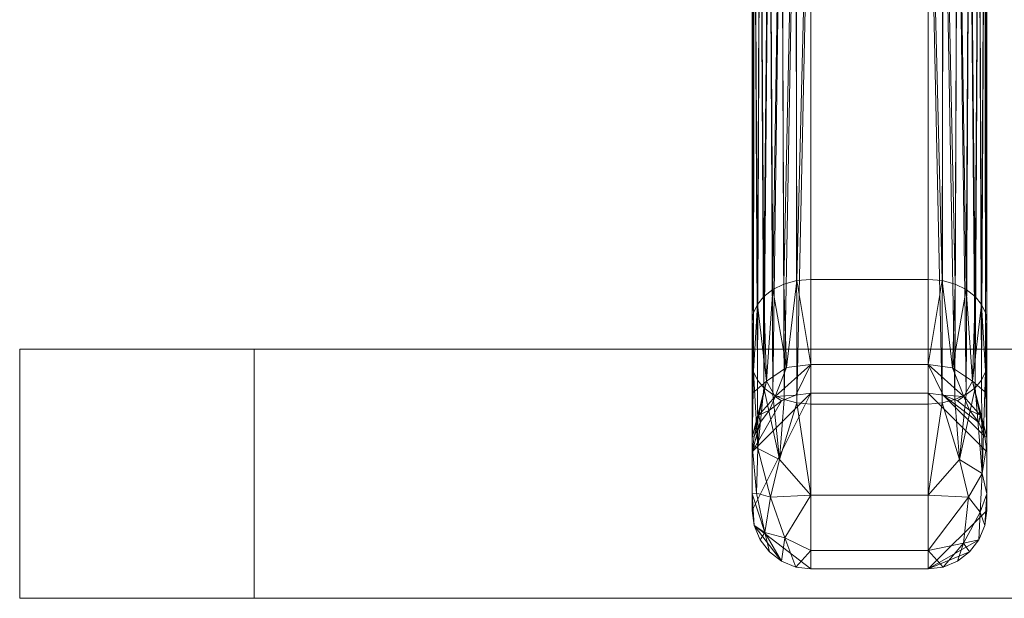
# Model space of a CAD drawing. Header units: inches. Extents: x 15 to 638, y -384 to 556.
# Tile 1000 of 1056: x 442.5 to 450.9, y 455.5 to 460.44. Entities that reach past the tile are written whole.
import ezdxf

# ---------------------------------------------------------------- set-up
doc = ezdxf.new("R2010")
doc.units = ezdxf.units.IN
doc.header["$MEASUREMENT"] = 0
doc.layers.add('A-GENM', color=13, linetype='Continuous', lineweight=9)
doc.layers.add('Q-SPCQ', color=2, linetype='Continuous', lineweight=9)

# ---------------------------------------------------------------- blocks, each defined once
blk = doc.blocks.new('Downspout - Downspout_4650-5603892-_3D_')
at = {"layer": 'Q-SPCQ'}
mesh = blk.add_polyface(dxfattribs=at)
corners = [(-1, 0.25, 114.0739), (-1, 0.1088, 116.1745), (-1, -0.3122, 118.2373), (-1, -1.0055, 120.2252), (-0.989, -0.9322, 120.3193), (-0.9558, -0.8615, 120.4104), (-0.9008, -0.7963, 120.4947), (-0.8246, -0.7397, 120.5682), (-0.7292, -0.6953, 120.6259), (-0.6189, -0.6667, 120.6632), (-0.5, -0.6568, 120.6762), (-0.5, 0.1196, 118.5485), (-0.5, 0.5916, 116.3333), (-0.5, 0.75, 114.0739), (-0.6294, 0.733, 114.0739), (-0.75, 0.683, 114.0739), (-0.8536, 0.6036, 114.0739), (-0.933, 0.5, 114.0739), (-0.983, 0.3794, 114.0739), (-0.8447, 0.1364, 117.9539), (-0.8008, 0.5305, 116.0266), (-0.769, -0.1831, 119.2523), (-0.9449, 0.2639, 116.6777), (-0.9597, -0.0641, 118.0703)]
mesh.append_faces([[corners[k] for k in face] for face in [(4, 2, 3), (14, 12, 13), (1, 18, 0)]], dxfattribs={"vtx0": -1})
mesh.append_faces([[corners[k] for k in face] for face in [(17, 20, 16), (7, 21, 6), (9, 21, 8), (18, 22, 17)]], dxfattribs={"vtx0": -1, "vtx1": -1})
mesh.append_faces([[corners[k] for k in face] for face in [(21, 19, 23), (21, 9, 11), (12, 20, 19), (11, 19, 21), (21, 23, 6), (1, 23, 22), (17, 22, 20), (20, 12, 14), (22, 23, 19), (1, 22, 18), (22, 19, 20), (23, 2, 4)]], dxfattribs={"vtx0": -1, "vtx1": -1, "vtx2": -1})
mesh.append_faces([[corners[k] for k in face] for face in [(23, 4, 5), (23, 1, 2), (20, 15, 16), (23, 5, 6)]], dxfattribs={"vtx0": -1, "vtx2": -1})
mesh.append_faces([[corners[k] for k in face] for face in [(7, 8, 21), (14, 15, 20), (11, 12, 19)]], dxfattribs={"vtx1": -1, "vtx2": -1})
mesh.append_faces([[corners[k] for k in face] for face in [(9, 10, 11)]], dxfattribs={"vtx2": -1})
mesh = blk.add_polyface(dxfattribs=at)
corners = [(-0.5, -0.75), (-0.6294, -0.733), (-0.75, -0.683), (-0.8536, -0.6036), (-0.933, -0.5), (-0.983, -0.3794), (-1, -0.25), (-1, 0.25), (-0.983, 0.3794), (-0.933, 0.5), (-0.8536, 0.6036), (-0.75, 0.683), (-0.6294, 0.733), (-0.5, 0.75), (0.5, 0.75), (0.6294, 0.733), (0.75, 0.683), (0.8536, 0.6036), (0.933, 0.5), (0.983, 0.3794), (1, 0.25), (1, -0.25), (0.983, -0.3794), (0.933, -0.5), (0.8536, -0.6036), (0.75, -0.683), (0.6294, -0.733), (0.5, -0.75)]
mesh.append_faces([[corners[k] for k in face] for face in [(5, 1, 4)]], dxfattribs={"vtx0": -1, "vtx1": -1})
mesh.append_faces([[corners[k] for k in face] for face in [(13, 9, 10), (27, 20, 21)]], dxfattribs={"vtx0": -1, "vtx2": -1})
mesh.append_faces([[corners[k] for k in face] for face in [(14, 19, 20, 27)]], dxfattribs={"vtx0": -1, "vtx2": -1, "vtx3": -1})
mesh.append_faces([[corners[k] for k in face] for face in [(13, 7, 8, 9), (21, 25, 26, 27)]], dxfattribs={"vtx0": -1, "vtx3": -1})
mesh.append_faces([[corners[k] for k in face] for face in [(18, 19, 16, 17)]], dxfattribs={"vtx1": -1})
mesh.append_faces([[corners[k] for k in face] for face in [(6, 7, 13, 0)]], dxfattribs={"vtx1": -1, "vtx2": -1, "vtx3": -1})
mesh.append_faces([[corners[k] for k in face] for face in [(5, 6, 0, 1), (27, 0, 13, 14)]], dxfattribs={"vtx1": -1, "vtx3": -1})
mesh.append_faces([[corners[k] for k in face] for face in [(11, 12, 13, 10), (21, 22, 23)]], dxfattribs={"vtx2": -1})
mesh.append_faces([[corners[k] for k in face] for face in [(14, 15, 16, 19), (23, 24, 25, 21)]], dxfattribs={"vtx2": -1, "vtx3": -1})
mesh.append_faces([[corners[k] for k in face] for face in [(1, 2, 3, 4)]], dxfattribs={"vtx3": -1})
mesh = blk.add_polyface(dxfattribs=at)
corners = [(-1, 0.25, 114.0739), (-0.983, 0.3794, 114.0739), (-0.933, 0.5, 114.0739), (-0.8536, 0.6036, 114.0739), (-0.75, 0.683, 114.0739), (-0.6294, 0.733, 114.0739), (-0.5, 0.75, 114.0739), (-0.5, 0.75), (-0.6294, 0.733), (-0.75, 0.683), (-0.8536, 0.6036), (-0.933, 0.5), (-0.983, 0.3794), (-1, 0.25)]
mesh.append_faces([[corners[k] for k in face] for face in [(7, 8, 5, 6)]], dxfattribs={"vtx1": -1})
mesh.append_faces([[corners[k] for k in face] for face in [(8, 9, 4, 5), (3, 4, 9, 10), (11, 12, 1, 2), (2, 3, 10, 11)]], dxfattribs={"vtx1": -1, "vtx3": -1})
mesh.append_faces([[corners[k] for k in face] for face in [(12, 13, 0, 1)]], dxfattribs={"vtx3": -1})
mesh = blk.add_polyface(dxfattribs=at)
corners = [(-0.5, 0.75, 114.0739), (-0.5, 0.5916, 116.3333), (-0.5, 0.1196, 118.5485), (-0.5, -0.6568, 120.6762), (0.5, -0.6568, 120.6762), (0.5, 0.1196, 118.5485), (0.5, 0.5916, 116.3333), (0.5, 0.75, 114.0739)]
mesh.append_faces([[corners[k] for k in face] for face in [(1, 6, 7, 0)]], dxfattribs={"vtx0": -1})
mesh.append_faces([[corners[k] for k in face] for face in [(1, 2, 5, 6)]], dxfattribs={"vtx1": -1, "vtx3": -1})
mesh.append_faces([[corners[k] for k in face] for face in [(3, 4, 5, 2)]], dxfattribs={"vtx2": -1})
mesh = blk.add_polyface(dxfattribs=at)
corners = [(0.5, 0.75, 114.0739), (0.5, 0.75), (-0.5, 0.75), (-0.5, 0.75, 114.0739)]
mesh.append_faces([[corners[k] for k in face] for face in [(0, 1, 2, 3)]])
mesh = blk.add_polyface(dxfattribs=at)
corners = [(0.5, 0.75, 114.0739), (0.5, 0.5916, 116.3333), (0.5, 0.1196, 118.5485), (0.5, -0.6568, 120.6762), (0.6188, -0.6667, 120.6632), (0.7292, -0.6953, 120.626), (0.8245, -0.7397, 120.5682), (0.9007, -0.7962, 120.4949), (0.9558, -0.8614, 120.4105), (0.9889, -0.9321, 120.3195), (1, -1.0055, 120.2252), (1, -0.3122, 118.2373), (1, 0.1088, 116.1745), (1, 0.25, 114.0739), (0.983, 0.3794, 114.0739), (0.933, 0.5, 114.0739), (0.8536, 0.6036, 114.0739), (0.75, 0.683, 114.0739), (0.6294, 0.733, 114.0739), (0.8446, 0.1362, 117.955), (0.8931, 0.4391, 116.0296), (0.7689, -0.1832, 119.2529), (0.7237, 0.4854, 116.6804), (0.9651, 0.1025, 117.299), (0.9519, -0.2783, 118.8766)]
mesh.append_faces([[corners[k] for k in face] for face in [(14, 12, 13)]], dxfattribs={"vtx0": -1})
mesh.append_faces([[corners[k] for k in face] for face in [(8, 24, 7), (16, 20, 15), (15, 20, 14), (12, 23, 11), (2, 22, 1), (6, 21, 5)]], dxfattribs={"vtx0": -1, "vtx1": -1})
mesh.append_faces([[corners[k] for k in face] for face in [(24, 11, 23), (11, 24, 9), (24, 21, 7), (23, 20, 19), (2, 19, 22), (24, 19, 21), (14, 20, 12), (20, 22, 19), (17, 22, 20), (4, 21, 2), (1, 22, 18), (23, 12, 20), (24, 23, 19), (19, 2, 21)]], dxfattribs={"vtx0": -1, "vtx1": -1, "vtx2": -1})
mesh.append_faces([[corners[k] for k in face] for face in [(21, 6, 7), (21, 4, 5), (22, 17, 18), (24, 8, 9)]], dxfattribs={"vtx0": -1, "vtx2": -1})
mesh.append_faces([[corners[k] for k in face] for face in [(3, 4, 2)]], dxfattribs={"vtx1": -1})
mesh.append_faces([[corners[k] for k in face] for face in [(16, 17, 20)]], dxfattribs={"vtx1": -1, "vtx2": -1})
mesh.append_faces([[corners[k] for k in face] for face in [(9, 10, 11), (18, 0, 1)]], dxfattribs={"vtx2": -1})
mesh = blk.add_polyface(dxfattribs=at)
corners = [(0.5, 0.75, 114.0739), (0.6294, 0.733, 114.0739), (0.75, 0.683, 114.0739), (0.8536, 0.6036, 114.0739), (0.933, 0.5, 114.0739), (0.983, 0.3794, 114.0739), (1, 0.25, 114.0739), (1, 0.25), (0.983, 0.3794), (0.933, 0.5), (0.8536, 0.6036), (0.75, 0.683), (0.6294, 0.733), (0.5, 0.75)]
mesh.append_faces([[corners[k] for k in face] for face in [(8, 9, 4, 5), (3, 4, 9, 10), (11, 12, 1, 2), (2, 3, 10, 11)]], dxfattribs={"vtx1": -1, "vtx3": -1})
mesh.append_faces([[corners[k] for k in face] for face in [(6, 7, 8, 5)]], dxfattribs={"vtx2": -1})
mesh.append_faces([[corners[k] for k in face] for face in [(12, 13, 0, 1)]], dxfattribs={"vtx3": -1})
mesh = blk.add_polyface(dxfattribs=at)
corners = [(-1, -8.3706, 150), (-1, -7.8706, 150), (-1, -7.8706, 122.8071), (-1, -7.6799, 122.0126), (-1, -7.1492, 121.3913), (-1, -6.3944, 121.0787), (-1, -1.0055, 120.2252), (-1, -0.3122, 118.2373), (-1, 0.1088, 116.1745), (-1, 0.25, 114.0739), (-1, 0.25), (-1, -0.25), (-1, -0.25, 114.0739), (-1, -0.3747, 116.0166), (-1, -0.7467, 117.9275), (-1, -1.36, 119.7751), (-1, -6.4726, 120.5848), (-1, -7.4431, 120.9868), (-1, -8.1254, 121.7856), (-1, -8.3706, 122.8071)]
mesh.append_faces([[corners[k] for k in face] for face in [(5, 17, 4), (6, 15, 5)]], dxfattribs={"vtx0": -1, "vtx1": -1})
mesh.append_faces([[corners[k] for k in face] for face in [(18, 3, 4, 17), (19, 2, 3, 18), (13, 8, 9, 12), (15, 6, 7, 14), (14, 7, 8, 13)]], dxfattribs={"vtx0": -1, "vtx2": -1})
mesh.append_faces([[corners[k] for k in face] for face in [(16, 17, 5, 15)]], dxfattribs={"vtx1": -1, "vtx2": -1})
mesh.append_faces([[corners[k] for k in face] for face in [(10, 11, 12, 9)]], dxfattribs={"vtx2": -1})
mesh.append_faces([[corners[k] for k in face] for face in [(19, 0, 1, 2)]], dxfattribs={"vtx3": -1})
mesh = blk.add_polyface(dxfattribs=at)
corners = [(1, -7.8706, 150), (1, -8.3706, 150), (1, -8.3706, 122.8071), (1, -8.1254, 121.7856), (1, -7.4431, 120.9868), (1, -6.4726, 120.5848), (1, -1.36, 119.7751), (1, -0.7467, 117.9275), (1, -0.3747, 116.0166), (1, -0.25, 114.0739), (1, -0.25), (1, 0.25), (1, 0.25, 114.0739), (1, 0.1088, 116.1745), (1, -0.3122, 118.2373), (1, -1.0055, 120.2252), (1, -6.3944, 121.0787), (1, -7.1492, 121.3913), (1, -7.6799, 122.0126), (1, -7.8706, 122.8071)]
mesh.append_faces([[corners[k] for k in face] for face in [(15, 6, 14)]], dxfattribs={"vtx0": -1, "vtx1": -1})
mesh.append_faces([[corners[k] for k in face] for face in [(16, 5, 6, 15), (7, 13, 14, 6), (13, 7, 8, 12)]], dxfattribs={"vtx0": -1, "vtx2": -1})
mesh.append_faces([[corners[k] for k in face] for face in [(8, 9, 12)]], dxfattribs={"vtx1": -1, "vtx2": -1})
mesh.append_faces([[corners[k] for k in face] for face in [(18, 19, 2, 3), (17, 18, 3, 4), (4, 5, 16, 17)]], dxfattribs={"vtx1": -1, "vtx3": -1})
mesh.append_faces([[corners[k] for k in face] for face in [(0, 1, 2, 19)]], dxfattribs={"vtx2": -1})
mesh.append_faces([[corners[k] for k in face] for face in [(9, 10, 11, 12)]], dxfattribs={"vtx3": -1})
mesh = blk.add_polyface(dxfattribs=at)
corners = [(-0.5, -0.75, 114.0739), (-0.5, -0.9947, 116.7444), (-0.5, -1.7205, 119.3259), (-0.6194, -1.71, 119.3389), (-0.73, -1.6798, 119.3762), (-0.8251, -1.6333, 119.4338), (-0.901, -1.5745, 119.5067), (-0.9559, -1.5073, 119.5905), (-0.9889, -1.4349, 119.6811), (-1, -1.36, 119.7751), (-1, -0.7467, 117.9275), (-1, -0.3747, 116.0166), (-1, -0.25, 114.0739), (-0.983, -0.3794, 114.0739), (-0.933, -0.5, 114.0739), (-0.8536, -0.6036, 114.0739), (-0.75, -0.683, 114.0739), (-0.6294, -0.733, 114.0739), (-0.88, -0.8509, 116.925), (-0.8044, -0.7212, 115.5571), (-0.9432, -0.5621, 115.6246), (-0.709, -0.967, 116.8449)]
mesh.append_faces([[corners[k] for k in face] for face in [(5, 21, 4), (7, 18, 6), (11, 18, 10), (14, 20, 13), (17, 19, 16), (6, 18, 5)]], dxfattribs={"vtx0": -1, "vtx1": -1})
mesh.append_faces([[corners[k] for k in face] for face in [(10, 18, 7), (21, 19, 1), (18, 21, 5), (13, 20, 11), (18, 11, 20), (19, 20, 15), (18, 20, 19), (19, 21, 18), (1, 19, 17), (3, 21, 1)]], dxfattribs={"vtx0": -1, "vtx1": -1, "vtx2": -1})
mesh.append_faces([[corners[k] for k in face] for face in [(10, 7, 8), (20, 14, 15)]], dxfattribs={"vtx0": -1, "vtx2": -1})
mesh.append_faces([[corners[k] for k in face] for face in [(3, 4, 21), (15, 16, 19)]], dxfattribs={"vtx1": -1, "vtx2": -1})
mesh.append_faces([[corners[k] for k in face] for face in [(8, 9, 10), (1, 2, 3), (11, 12, 13), (17, 0, 1)]], dxfattribs={"vtx2": -1})
mesh = blk.add_polyface(dxfattribs=at)
corners = [(-0.5, -0.75, 114.0739), (-0.6294, -0.733, 114.0739), (-0.75, -0.683, 114.0739), (-0.8536, -0.6036, 114.0739), (-0.933, -0.5, 114.0739), (-0.983, -0.3794, 114.0739), (-1, -0.25, 114.0739), (-1, -0.25), (-0.983, -0.3794), (-0.933, -0.5), (-0.8536, -0.6036), (-0.75, -0.683), (-0.6294, -0.733), (-0.5, -0.75)]
mesh.append_faces([[corners[k] for k in face] for face in [(7, 8, 5, 6)]], dxfattribs={"vtx1": -1})
mesh.append_faces([[corners[k] for k in face] for face in [(8, 9, 4, 5), (3, 4, 9, 10), (11, 12, 1, 2), (2, 3, 10, 11)]], dxfattribs={"vtx1": -1, "vtx3": -1})
mesh.append_faces([[corners[k] for k in face] for face in [(12, 13, 0, 1)]], dxfattribs={"vtx3": -1})
mesh = blk.add_polyface(dxfattribs=at)
corners = [(1, -0.25, 114.0739), (1, -0.3747, 116.0166), (1, -0.7467, 117.9275), (1, -1.36, 119.7751), (0.989, -1.4348, 119.6812), (0.9559, -1.5072, 119.5906), (0.9011, -1.5744, 119.5068), (0.8252, -1.6332, 119.4338), (0.73, -1.6798, 119.3763), (0.6194, -1.71, 119.3389), (0.5, -1.7205, 119.3259), (0.5, -0.9947, 116.7444), (0.5, -0.75, 114.0739), (0.6294, -0.733, 114.0739), (0.75, -0.683, 114.0739), (0.8536, -0.6036, 114.0739), (0.933, -0.5, 114.0739), (0.983, -0.3794, 114.0739), (0.8801, -0.8511, 116.9266), (0.8044, -0.7213, 115.5582), (0.9432, -0.562, 115.6253), (0.7091, -0.9673, 116.8469)]
mesh.append_faces([[corners[k] for k in face] for face in [(17, 20, 16), (6, 18, 5), (5, 2, 4), (9, 21, 8)]], dxfattribs={"vtx0": -1, "vtx1": -1})
mesh.append_faces([[corners[k] for k in face] for face in [(2, 5, 18), (21, 19, 18), (21, 9, 11), (21, 11, 19), (7, 21, 18), (20, 17, 1), (18, 19, 20), (13, 19, 11), (1, 18, 20), (15, 20, 19)]], dxfattribs={"vtx0": -1, "vtx1": -1, "vtx2": -1})
mesh.append_faces([[corners[k] for k in face] for face in [(20, 15, 16), (19, 13, 14), (18, 1, 2)]], dxfattribs={"vtx0": -1, "vtx2": -1})
mesh.append_faces([[corners[k] for k in face] for face in [(3, 4, 2), (12, 13, 11)]], dxfattribs={"vtx1": -1})
mesh.append_faces([[corners[k] for k in face] for face in [(7, 8, 21), (6, 7, 18), (14, 15, 19)]], dxfattribs={"vtx1": -1, "vtx2": -1})
mesh.append_faces([[corners[k] for k in face] for face in [(9, 10, 11), (17, 0, 1)]], dxfattribs={"vtx2": -1})
mesh = blk.add_polyface(dxfattribs=at)
corners = [(1, -0.25, 114.0739), (0.983, -0.3794, 114.0739), (0.933, -0.5, 114.0739), (0.8536, -0.6036, 114.0739), (0.75, -0.683, 114.0739), (0.6294, -0.733, 114.0739), (0.5, -0.75, 114.0739), (0.5, -0.75), (0.6294, -0.733), (0.75, -0.683), (0.8536, -0.6036), (0.933, -0.5), (0.983, -0.3794), (1, -0.25)]
mesh.append_faces([[corners[k] for k in face] for face in [(7, 8, 5, 6)]], dxfattribs={"vtx1": -1})
mesh.append_faces([[corners[k] for k in face] for face in [(8, 9, 4, 5), (3, 4, 9, 10), (11, 12, 1, 2), (2, 3, 10, 11)]], dxfattribs={"vtx1": -1, "vtx3": -1})
mesh.append_faces([[corners[k] for k in face] for face in [(12, 13, 0, 1)]], dxfattribs={"vtx3": -1})
mesh = blk.add_polyface(dxfattribs=at)
corners = [(-1, -6.3944, 121.0787), (-0.983, -6.3741, 121.2065), (-0.933, -6.3553, 121.3256), (-0.8536, -6.3391, 121.4279), (-0.75, -6.3266, 121.5064), (-0.6294, -6.3188, 121.5557), (-0.5, -6.3162, 121.5725), (-0.5, -0.6568, 120.6762), (-0.6189, -0.6667, 120.6632), (-0.7292, -0.6953, 120.6259), (-0.8246, -0.7397, 120.5682), (-0.9008, -0.7963, 120.4947), (-0.9558, -0.8615, 120.4104), (-0.989, -0.9322, 120.3193), (-1, -1.0055, 120.2252)]
mesh.append_faces([[corners[k] for k in face] for face in [(0, 13, 14)]], dxfattribs={"vtx0": -1})
mesh.append_faces([[corners[k] for k in face] for face in [(6, 8, 5), (4, 10, 3), (10, 4, 9), (3, 11, 2), (2, 12, 1), (11, 3, 10)]], dxfattribs={"vtx0": -1, "vtx1": -1})
mesh.append_faces([[corners[k] for k in face] for face in [(5, 8, 9), (2, 11, 12), (1, 12, 13), (13, 0, 1)]], dxfattribs={"vtx0": -1, "vtx2": -1})
mesh.append_faces([[corners[k] for k in face] for face in [(4, 5, 9)]], dxfattribs={"vtx1": -1, "vtx2": -1})
mesh.append_faces([[corners[k] for k in face] for face in [(6, 7, 8)]], dxfattribs={"vtx2": -1})
mesh = blk.add_polyface(dxfattribs=at)
corners = [(0.5, -6.3162, 121.5725), (0.5, -0.6568, 120.6762), (-0.5, -0.6568, 120.6762), (-0.5, -6.3162, 121.5725)]
mesh.append_faces([[corners[k] for k in face] for face in [(0, 1, 2, 3)]])
mesh = blk.add_polyface(dxfattribs=at)
corners = [(0.5, -6.3162, 121.5725), (0.6294, -6.3188, 121.5557), (0.75, -6.3266, 121.5064), (0.8536, -6.3391, 121.4279), (0.933, -6.3553, 121.3256), (0.983, -6.3741, 121.2065), (1, -6.3944, 121.0787), (1, -1.0055, 120.2252), (0.9889, -0.9321, 120.3195), (0.9558, -0.8614, 120.4105), (0.9007, -0.7962, 120.4949), (0.8245, -0.7397, 120.5682), (0.7292, -0.6953, 120.626), (0.6188, -0.6667, 120.6632), (0.5, -0.6568, 120.6762)]
mesh.append_faces([[corners[k] for k in face] for face in [(3, 11, 2), (2, 12, 1), (11, 3, 10)]], dxfattribs={"vtx0": -1, "vtx1": -1})
mesh.append_faces([[corners[k] for k in face] for face in [(5, 8, 9), (4, 9, 10), (5, 7, 8), (9, 4, 5), (10, 3, 4), (2, 11, 12), (13, 0, 1)]], dxfattribs={"vtx0": -1, "vtx2": -1})
mesh.append_faces([[corners[k] for k in face] for face in [(6, 7, 5), (14, 0, 13)]], dxfattribs={"vtx1": -1})
mesh.append_faces([[corners[k] for k in face] for face in [(12, 13, 1)]], dxfattribs={"vtx1": -1, "vtx2": -1})
mesh = blk.add_polyface(dxfattribs=at)
corners = [(0.5, -0.75, 114.0739), (0.5, -0.9947, 116.7444), (0.5, -1.7205, 119.3259), (-0.5, -1.7205, 119.3259), (-0.5, -0.9947, 116.7444), (-0.5, -0.75, 114.0739)]
mesh.append_faces([[corners[k] for k in face] for face in [(1, 4, 5, 0)]], dxfattribs={"vtx0": -1})
mesh.append_faces([[corners[k] for k in face] for face in [(1, 2, 3, 4)]], dxfattribs={"vtx3": -1})
mesh = blk.add_polyface(dxfattribs=at)
corners = [(-0.5, -0.75, 114.0739), (-0.5, -0.75), (0.5, -0.75), (0.5, -0.75, 114.0739)]
mesh.append_faces([[corners[k] for k in face] for face in [(0, 1, 2, 3)]])
mesh = blk.add_polyface(dxfattribs=at)
corners = [(-0.5, -6.5508, 120.091), (-0.6294, -6.5482, 120.1078), (-0.75, -6.5403, 120.1572), (-0.8536, -6.5279, 120.2356), (-0.933, -6.5117, 120.3379), (-0.983, -6.4928, 120.457), (-1, -6.4726, 120.5848), (-1, -1.36, 119.7751), (-0.9889, -1.4349, 119.6811), (-0.9559, -1.5073, 119.5905), (-0.901, -1.5745, 119.5067), (-0.8251, -1.6333, 119.4338), (-0.73, -1.6798, 119.3762), (-0.6194, -1.71, 119.3389), (-0.5, -1.7205, 119.3259)]
mesh.append_faces([[corners[k] for k in face] for face in [(6, 8, 5), (4, 10, 3), (10, 4, 9), (3, 11, 2), (2, 12, 1), (11, 3, 10)]], dxfattribs={"vtx0": -1, "vtx1": -1})
mesh.append_faces([[corners[k] for k in face] for face in [(13, 0, 1)]], dxfattribs={"vtx0": -1, "vtx2": -1})
mesh.append_faces([[corners[k] for k in face] for face in [(7, 8, 6)]], dxfattribs={"vtx1": -1})
mesh.append_faces([[corners[k] for k in face] for face in [(8, 9, 5), (4, 5, 9), (11, 12, 2), (12, 13, 1)]], dxfattribs={"vtx1": -1, "vtx2": -1})
mesh.append_faces([[corners[k] for k in face] for face in [(13, 14, 0)]], dxfattribs={"vtx2": -1})
mesh = blk.add_polyface(dxfattribs=at)
corners = [(1, -6.4726, 120.5848), (0.983, -6.4928, 120.457), (0.933, -6.5117, 120.3379), (0.8536, -6.5279, 120.2356), (0.75, -6.5403, 120.1572), (0.6294, -6.5482, 120.1078), (0.5, -6.5508, 120.091), (0.5, -1.7205, 119.3259), (0.6194, -1.71, 119.3389), (0.73, -1.6798, 119.3763), (0.8252, -1.6332, 119.4338), (0.9011, -1.5744, 119.5068), (0.9559, -1.5072, 119.5906), (0.989, -1.4348, 119.6812), (1, -1.36, 119.7751)]
mesh.append_faces([[corners[k] for k in face] for face in [(6, 8, 5), (3, 11, 2), (2, 12, 1), (11, 3, 10)]], dxfattribs={"vtx0": -1, "vtx1": -1})
mesh.append_faces([[corners[k] for k in face] for face in [(9, 4, 5), (10, 3, 4), (13, 0, 1)]], dxfattribs={"vtx0": -1, "vtx2": -1})
mesh.append_faces([[corners[k] for k in face] for face in [(7, 8, 6)]], dxfattribs={"vtx1": -1})
mesh.append_faces([[corners[k] for k in face] for face in [(9, 10, 4), (8, 9, 5), (11, 12, 2), (12, 13, 1)]], dxfattribs={"vtx1": -1, "vtx2": -1})
mesh.append_faces([[corners[k] for k in face] for face in [(13, 14, 0)]], dxfattribs={"vtx2": -1})
mesh = blk.add_polyface(dxfattribs=at)
corners = [(-0.5, -6.5508, 120.091), (-0.5, -1.7205, 119.3259), (0.5, -1.7205, 119.3259), (0.5, -6.5508, 120.091)]
mesh.append_faces([[corners[k] for k in face] for face in [(0, 1, 2, 3)]])
blk = doc.blocks.new('Roof Scupper - Roof Scupper-4900939-_3D_')
at = {"layer": 'A-GENM'}
mesh = blk.add_polyface(dxfattribs=at)
corners = [(-7.5, 7.125), (-7.5, 7.125, 4), (7.5, 7.125, 4), (7.5, 7.125), (5.5, 7.125), (5.5, 7.125, 3), (-5.5, 7.125, 3), (-5.5, 7.125)]
mesh.append_faces([[corners[k] for k in face] for face in [(5, 6, 1, 2)]], dxfattribs={"vtx1": -1, "vtx3": -1})
mesh.append_faces([[corners[k] for k in face] for face in [(3, 4, 5, 2)]], dxfattribs={"vtx2": -1})
mesh.append_faces([[corners[k] for k in face] for face in [(6, 7, 0, 1)]], dxfattribs={"vtx3": -1})
mesh = blk.add_polyface(dxfattribs=at)
corners = [(-7.5, 7.125), (-7.5, 5), (-7.5, 5, 4), (-7.5, 7.125, 4)]
mesh.append_faces([[corners[k] for k in face] for face in [(0, 1, 2, 3)]])
mesh = blk.add_polyface(dxfattribs=at)
corners = [(-7.5, 7.125, 4), (-7.5, 5, 4), (7.5, 5, 4), (7.5, 7.125, 4)]
mesh.append_faces([[corners[k] for k in face] for face in [(0, 1, 2, 3)]])
mesh = blk.add_polyface(dxfattribs=at)
corners = [(-7.5, 5), (-7.5, 7.125), (-5.5, 7.125), (-5.5, 5), (7.5, 7.125), (7.5, 5), (5.5, 5), (5.5, 7.125)]
mesh.append_faces([[corners[k] for k in face] for face in [(1, 2, 3, 0), (7, 4, 5, 6)]])
mesh = blk.add_polyface(dxfattribs=at)
corners = [(-5.5, 5, 3), (-5.5, 5), (-5.5, 7.125), (-5.5, 7.125, 3)]
mesh.append_faces([[corners[k] for k in face] for face in [(0, 1, 2, 3)]])
mesh = blk.add_polyface(dxfattribs=at)
corners = [(-5.5, 7.125, 3), (5.5, 7.125, 3), (5.5, 5, 3), (-5.5, 5, 3)]
mesh.append_faces([[corners[k] for k in face] for face in [(0, 1, 2, 3)]])
mesh = blk.add_polyface(dxfattribs=at)
corners = [(7.5, 5), (7.5, 5, 4), (-7.5, 5, 4), (-7.5, 5), (-5.5, 5), (-5.5, 5, 3), (5.5, 5, 3), (5.5, 5)]
mesh.append_faces([[corners[k] for k in face] for face in [(5, 2, 3, 4)]], dxfattribs={"vtx0": -1})
mesh.append_faces([[corners[k] for k in face] for face in [(2, 5, 6, 1)]], dxfattribs={"vtx0": -1, "vtx2": -1})
mesh.append_faces([[corners[k] for k in face] for face in [(0, 1, 6, 7)]], dxfattribs={"vtx1": -1})

msp = doc.modelspace()

# ---------------------------------------------------------------- block references
at = {"layer": 'A-GENM'}
msp.add_blockref('Roof Scupper - Roof Scupper-4900939-_3D_', (450, 450.5, 144.5041), dxfattribs=at)
at = {"layer": 'Q-SPCQ', "rotation": 180}
msp.add_blockref('Downspout - Downspout_4650-5603892-_3D_', (449.75, 456.5), dxfattribs=at)

doc.saveas('drawing.dxf')
